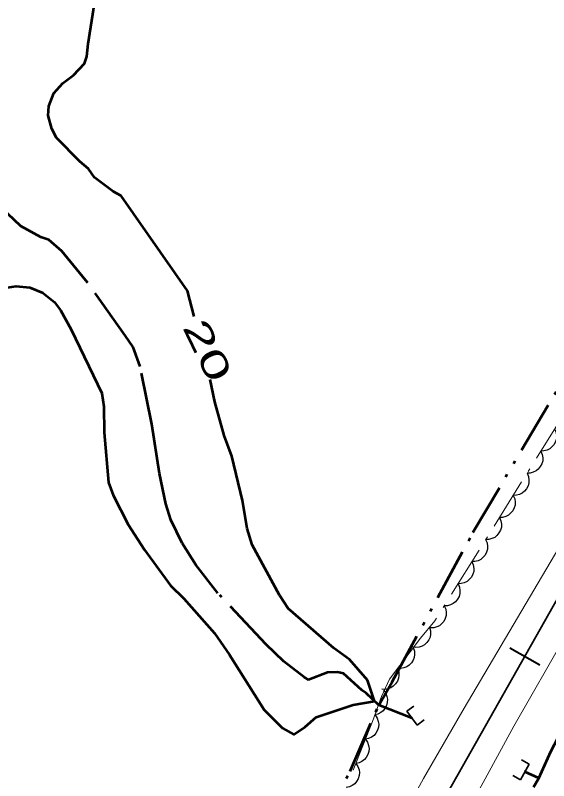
# Model space of a CAD drawing. Extents: x 386081 to 389416, y 5130568 to 5134082.
# Drawn here: x 387496.9 to 387558.3, y 5131484.2 to 5131572.3 of the extents above; entities that cross this region are included whole.
import ezdxf
from ezdxf.enums import TextEntityAlignment as Align

# ---------------------------------------------------------------- set-up
doc = ezdxf.new("R2010")
doc.units = 0
doc.header["$LTSCALE"] = 1.2
doc.linetypes.add('DASH_DOUBLE_DOT', pattern=[9.2, 5, -1.2, 0.3, -1.2, 0.3, -1.2])
doc.linetypes.add('DOT_DASHED', pattern=[7.7, 5, -1.2, 0.3, -1.2])
for name, color, linetype, lineweight in [('1', 7, 'Continuous', 53), ('2', 7, 'Continuous', 13), ('23', 7, 'Continuous', 40), ('26', 7, 'Continuous', 35), ('4', 7, 'DASH_DOUBLE_DOT', 53), ('44', 7, 'Continuous', 25)]:
    doc.layers.add(name, color=color, linetype=linetype, lineweight=lineweight)

msp = doc.modelspace()

# ---------------------------------------------------------------- linework, layer by layer
at = {"layer": '1'}
for points in [[(387517.5, 5131537.63), (387516.7, 5131540.55), (387509.09, 5131551.51), (387508.17, 5131552), (387506.01, 5131553.63), (387505.32, 5131554.62), (387504.3, 5131555.44), (387501.62, 5131558.17), (387501.1, 5131559.2), (387500.67, 5131560.76), (387500.72, 5131561.84), (387501.32, 5131563.32), (387502.36, 5131564.49), (387503.59, 5131565.38), (387504.83, 5131566.72), (387505.13, 5131567.55), (387505.26, 5131569.01), (387505.99, 5131573.63)], [(387495.98, 5131540.96), (387496.98, 5131541.09), (387498.55, 5131540.96), (387500.04, 5131540.34), (387501.38, 5131539.28), (387502.08, 5131538.34), (387503.3, 5131536.13), (387506.83, 5131528.8), (387507.07, 5131527.26), (387507.13, 5131524.26), (387507.62, 5131518.51), (387508.17, 5131517.05), (387509.89, 5131513.65), (387511.76, 5131510.74), (387514.77, 5131506.66), (387516.3, 5131505.13), (387519.84, 5131501.15), (387521.56, 5131498.66), (387525.56, 5131492.33), (387527.68, 5131490.24), (387528.96, 5131489.51), (387530.26, 5131490.38), (387531.53, 5131491.48), (387535.79, 5131492.92), (387538.26, 5131493.33), (387537.44, 5131495.74), (387535.37, 5131498.12), (387533.58, 5131499.45), (387528.31, 5131503.98), (387527.32, 5131505.55), (387524.15, 5131511.34), (387523.59, 5131513.22), (387523.05, 5131516.44), (387521.82, 5131521.54), (387520.93, 5131523.93), (387519.86, 5131527.8), (387519.32, 5131530.36)]]:
    msp.add_lwpolyline(points, dxfattribs=at)
at = {"layer": '2'}
msp.add_lwpolyline([(387540.55, 5131478.3), (387543.89, 5131484.44), (387548.58, 5131492.52), (387560.89, 5131513.31), (387567.26, 5131524.47), (387569.25, 5131528.82), (387577.11, 5131542.04), (387587.16, 5131560.17), (387588.27, 5131561.49), (387591.21, 5131563.16), (387591.81, 5131563.16), (387592.54, 5131562.79), (387593.02, 5131562.42), (387593.44, 5131561.86), (387593.55, 5131561.01), (387593.11, 5131559.25), (387591.5, 5131556.84), (387586.91, 5131548.26), (387573.58, 5131524.65), (387566.39, 5131511.49), (387554.33, 5131490.45), (387547.71, 5131478.33)], dxfattribs=at)
at = {"layer": '23'}
msp.add_line((387553.84, 5131499.47), (387557.32, 5131497.5), dxfattribs=at)
at = {"layer": '23', "lineweight": 35}
msp.add_lwpolyline([(388350.66, 5132898.63), (388202.91, 5132638.38), (388174.85, 5132589.18), (388148.16, 5132542.09), (388122.46, 5132497.01), (388036.96, 5132346.4), (388027.91, 5132330.61), (387994.29, 5132271.3), (387943.96, 5132182.8), (387915.65, 5132132.74), (387888.36, 5132084.71), (387863.09, 5132039.98), (387797.42, 5131924.62), (387647.54, 5131660.34), (387567.35, 5131519.3), (387534.84, 5131461.86), (387476.24, 5131358.73)], dxfattribs=at)
at = {"layer": '26'}
for p, q in [((387541.98, 5131492.17), (387542.78, 5131492.77)), ((387543.18, 5131490.57), (387541.98, 5131492.17)), ((387542.52, 5131491.45), (387542.6, 5131491.51)), ((387542.64, 5131491.29), (387542.52, 5131491.45)), ((387542.64, 5131491.29), (387542.72, 5131491.35)), ((387543.18, 5131490.57), (387543.98, 5131491.17)), ((387556.09, 5131486.09), (387555.09, 5131484.29)), ((387556.09, 5131486.09), (387555.19, 5131486.59)), ((387555.54, 5131485.1), (387555.45, 5131485.15)), ((387555.64, 5131485.28), (387555.54, 5131485.1)), ((387555.64, 5131485.28), (387555.55, 5131485.33)), ((387555.09, 5131484.29), (387554.19, 5131484.79))]:
    msp.add_line(p, q, dxfattribs=at)
at = {"layer": '4'}
msp.add_line((387557.21, 5131484.48), (387555.59, 5131485.19), dxfattribs=at)
for points in [[(387542.58, 5131491.37), (387538.76, 5131492.88), (387540.3, 5131495.55), (387549.6, 5131512.73), (387559.47, 5131529.44), (387572.66, 5131552.34), (387581.55, 5131568.63), (387589.33, 5131582.17), (387594.48, 5131592.2), (387598.48, 5131601.01), (387601.21, 5131603.88)], [(387566.42, 5131303.9), (387530.96, 5131346.09), (387515.69, 5131364.76), (387501.67, 5131380.58), (387499.1, 5131383.05), (387500.67, 5131386.61), (387516.18, 5131411.59), (387529.43, 5131434.73), (387541.53, 5131455.63), (387550.92, 5131473.93), (387557.21, 5131484.48), (387558.57, 5131487.55), (387566.63, 5131502.92), (387587.82, 5131539.32), (387598.88, 5131560.51), (387607.65, 5131575.65), (387611.01, 5131580.38)], [(387531.58, 5131477.82), (387535.46, 5131485.28), (387538.76, 5131492.88), (387537.3, 5131494.26), (387536.82, 5131494.59), (387534.68, 5131496.51), (387534.01, 5131496.66), (387532.85, 5131496.62), (387530.64, 5131495.79), (387530.17, 5131496.08), (387527.8, 5131497.91), (387525.79, 5131499.87), (387520.22, 5131505.78), (387517.68, 5131509.01), (387516.12, 5131511.51), (387514.8, 5131514.19), (387514.23, 5131516.03), (387513.48, 5131519.55), (387512.61, 5131525.21), (387511.26, 5131531.84), (387510.44, 5131534.07), (387509.55, 5131535.42), (387505.02, 5131541.76), (387502.23, 5131545.15), (387500.74, 5131546.42), (387499.8, 5131546.76), (387497.53, 5131548.01), (387488.78, 5131556.24)]]:
    msp.add_lwpolyline(points, dxfattribs=at)
at = {"layer": '44', "linetype": 'DOT_DASHED', "lineweight": 13}
msp.add_lwpolyline([(387602.48, 5131599.01), (387579.79, 5131564.47), (387578.03, 5131561.22), (387573.66, 5131552.4), (387569.76, 5131543.8), (387565, 5131534.24), (387545.23, 5131502.58), (387543.56, 5131500.59), (387539.99, 5131495.88), (387539.05, 5131493.88), (387538.04, 5131490.97), (387535.31, 5131484.12)], dxfattribs=at)
at = {"layer": '44'}
for points in [[(387559.02, 5131524.66), (387559.19, 5131524.28), (387559.24, 5131523.87), (387559.23, 5131523.54), (387559.13, 5131523.21), (387558.96, 5131522.88), (387558.71, 5131522.59), (387558.47, 5131522.37), (387558.15, 5131522.22), (387557.79, 5131522.13), (387557.43, 5131522.11)], [(387557.43, 5131522.11), (387557.6, 5131521.73), (387557.65, 5131521.33), (387557.64, 5131521), (387557.54, 5131520.66), (387557.37, 5131520.33), (387557.12, 5131520.05), (387556.88, 5131519.83), (387556.56, 5131519.68), (387556.2, 5131519.58), (387555.84, 5131519.57)], [(387555.84, 5131519.57), (387556.01, 5131519.19), (387556.06, 5131518.78), (387556.05, 5131518.45), (387555.95, 5131518.12), (387555.78, 5131517.79), (387555.53, 5131517.5), (387555.29, 5131517.28), (387554.97, 5131517.13), (387554.61, 5131517.04), (387554.25, 5131517.02)], [(387554.25, 5131517.02), (387554.42, 5131516.64), (387554.47, 5131516.24), (387554.47, 5131515.91), (387554.36, 5131515.57), (387554.19, 5131515.24), (387553.94, 5131514.96), (387553.7, 5131514.74), (387553.38, 5131514.59), (387553.02, 5131514.49), (387552.66, 5131514.48)], [(387552.66, 5131514.48), (387552.83, 5131514.1), (387552.88, 5131513.69), (387552.88, 5131513.36), (387552.77, 5131513.03), (387552.6, 5131512.7), (387552.35, 5131512.41), (387552.11, 5131512.19), (387551.79, 5131512.05), (387551.43, 5131511.95), (387551.07, 5131511.93)], [(387551.07, 5131511.93), (387551.24, 5131511.55), (387551.29, 5131511.15), (387551.29, 5131510.82), (387551.18, 5131510.48), (387551.02, 5131510.15), (387550.76, 5131509.87), (387550.52, 5131509.65), (387550.2, 5131509.5), (387549.84, 5131509.4), (387549.48, 5131509.39)], [(387549.48, 5131509.39), (387549.65, 5131509.01), (387549.7, 5131508.6), (387549.7, 5131508.27), (387549.59, 5131507.94), (387549.43, 5131507.61), (387549.17, 5131507.32), (387548.93, 5131507.1), (387548.61, 5131506.96), (387548.25, 5131506.86), (387547.89, 5131506.85)], [(387547.89, 5131506.85), (387548.06, 5131506.46), (387548.11, 5131506.06), (387548.11, 5131505.73), (387548.01, 5131505.39), (387547.84, 5131505.06), (387547.58, 5131504.78), (387547.34, 5131504.56), (387547.02, 5131504.41), (387546.66, 5131504.31), (387546.3, 5131504.3)], [(387546.3, 5131504.3), (387546.47, 5131503.92), (387546.52, 5131503.52), (387546.52, 5131503.19), (387546.42, 5131502.85), (387546.25, 5131502.52), (387545.99, 5131502.23), (387545.75, 5131502.01), (387545.43, 5131501.87), (387545.08, 5131501.77), (387544.72, 5131501.76)], [(387544.61, 5131501.84), (387544.72, 5131501.43), (387544.71, 5131501.03), (387544.66, 5131500.7), (387544.51, 5131500.38), (387544.3, 5131500.08), (387544.01, 5131499.83), (387543.74, 5131499.65), (387543.4, 5131499.55), (387543.04, 5131499.5), (387542.68, 5131499.54)], [(387542.73, 5131499.5), (387542.86, 5131499.1), (387542.88, 5131498.69), (387542.84, 5131498.37), (387542.71, 5131498.04), (387542.51, 5131497.73), (387542.24, 5131497.46), (387541.98, 5131497.27), (387541.64, 5131497.15), (387541.28, 5131497.09), (387540.92, 5131497.1)], [(387540.92, 5131497.1), (387541.05, 5131496.71), (387541.07, 5131496.3), (387541.03, 5131495.97), (387540.9, 5131495.65), (387540.7, 5131495.34), (387540.42, 5131495.07), (387540.16, 5131494.88), (387539.83, 5131494.76), (387539.47, 5131494.69), (387539.11, 5131494.71)], [(387539.29, 5131494.59), (387539.55, 5131494.25), (387539.68, 5131493.87), (387539.75, 5131493.55), (387539.73, 5131493.19), (387539.64, 5131492.84), (387539.45, 5131492.5), (387539.27, 5131492.23), (387538.99, 5131492.02), (387538.66, 5131491.84), (387538.31, 5131491.75)], [(387538.35, 5131491.74), (387538.58, 5131491.39), (387538.7, 5131491), (387538.76, 5131490.68), (387538.71, 5131490.33), (387538.61, 5131489.98), (387538.41, 5131489.65), (387538.21, 5131489.39), (387537.92, 5131489.19), (387537.59, 5131489.03), (387537.24, 5131488.95)], [(387537.24, 5131488.95), (387537.47, 5131488.61), (387537.59, 5131488.22), (387537.65, 5131487.89), (387537.6, 5131487.54), (387537.5, 5131487.19), (387537.3, 5131486.86), (387537.1, 5131486.6), (387536.81, 5131486.4), (387536.48, 5131486.24), (387536.12, 5131486.16)], [(387536.12, 5131486.16), (387536.36, 5131485.82), (387536.48, 5131485.43), (387536.54, 5131485.11), (387536.49, 5131484.76), (387536.39, 5131484.4), (387536.19, 5131484.07), (387535.99, 5131483.82), (387535.7, 5131483.61), (387535.37, 5131483.46), (387535.01, 5131483.38)]]:
    msp.add_lwpolyline(points, dxfattribs=at)

# ---------------------------------------------------------------- texts
at = {"layer": '1', "width": 1.65}
msp.add_text('20', height=3, rotation=295.891, dxfattribs=at).set_placement((387517.686, 5131533.07), align=Align.CENTER)

doc.saveas('drawing.dxf')
